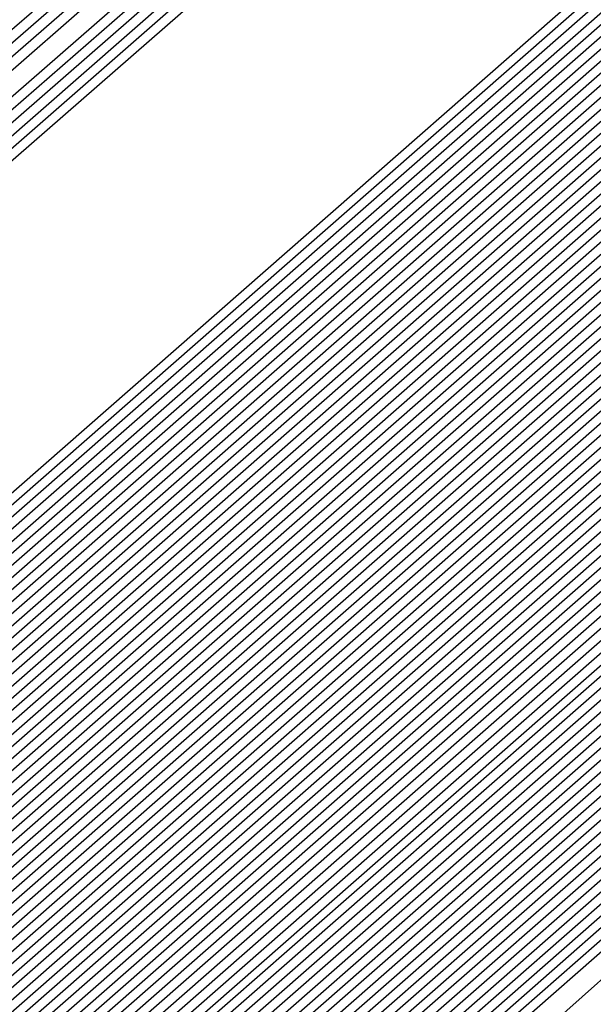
# Model space of a CAD drawing. Extents: x 3249832 to 3255657, y 13789405 to 13793316.
# Tile 1010 of 1056: x 3253212.7857 to 3253212.8326, y 13791261.3202 to 13791261.4005. Entities that reach past the tile are written whole.
import ezdxf

# ---------------------------------------------------------------- set-up
doc = ezdxf.new("R2010")
doc.units = 0
doc.header["$LTSCALE"] = 100
doc.header["$MEASUREMENT"] = 0
for name, color, linetype in [('GRATIO_03231_CON', 1, 'CONTINUOUS'), ('GRATIO_0323_ICON', 1, 'CONTINUOUS'), ('TARGETS_EAST', 7, 'CONTINUOUS')]:
    doc.layers.add(name, color=color, linetype=linetype)

# ---------------------------------------------------------------- blocks, each defined once
blk = doc.blocks.new('Gratio_032316_contours')
at = {"layer": 'GRATIO_03231_CON', "color": 1, "linetype": 'Continuous', "flags": 128}
for points in [[(3253179.550267, 13791232.395029), (3253186.874414, 13791238.770013), (3253201.477501, 13791251.518979), (3253219.208231, 13791267.007142), (3253234.457627, 13791280.32933), (3253243.000283, 13791287.791533), (3253246.145111, 13791290.544398), (3253246.584601, 13791290.949743), (3253247.021869, 13791291.379004), (3253250.202537, 13791294.242122), (3253258.882853, 13791301.95866), (3253274.442625, 13791315.738665), (3253292.755901, 13791331.954127), (3253308.320283, 13791345.767528)], [(3253180.165438, 13791232.938016), (3253187.284875, 13791239.131551), (3253201.725162, 13791251.736777), (3253219.339021, 13791267.122277), (3253234.513145, 13791280.378622), (3253243.016437, 13791287.806466), (3253246.146682, 13791290.546762), (3253246.583888, 13791290.950539), (3253247.016449, 13791291.376392), (3253250.166335, 13791294.21318), (3253258.763902, 13791301.857324), (3253274.176051, 13791315.507242), (3253292.315837, 13791331.569332), (3253307.732852, 13791345.251979)], [(3253180.780609, 13791233.481003), (3253187.695336, 13791239.493089), (3253201.972823, 13791251.954576), (3253219.469811, 13791267.237409), (3253234.568663, 13791280.427913), (3253243.03259, 13791287.821399), (3253246.148254, 13791290.549125), (3253246.583174, 13791290.951335), (3253247.01103, 13791291.37378), (3253250.130132, 13791294.184237), (3253258.64495, 13791301.755989), (3253273.909475, 13791315.27582), (3253291.875768, 13791331.184533), (3253307.145422, 13791344.736429)], [(3253181.395779, 13791234.02399), (3253188.105796, 13791239.854627), (3253202.220483, 13791252.172373), (3253219.600605, 13791267.352541), (3253234.62418, 13791280.477205), (3253243.048743, 13791287.836333), (3253246.149825, 13791290.551488), (3253246.582461, 13791290.952131), (3253247.00561, 13791291.371168), (3253250.09393, 13791294.155295), (3253258.525999, 13791301.654654), (3253273.642899, 13791315.044399), (3253291.435703, 13791330.799734), (3253306.557991, 13791344.22088)]]:
    blk.add_lwpolyline(points, dxfattribs=at)
at = {"layer": 'GRATIO_03231_CON', "color": 5, "linetype": 'Continuous', "flags": 128}
for points in [[(3253178.319926, 13791231.309054), (3253186.053494, 13791238.046937), (3253200.982177, 13791251.083383), (3253218.946651, 13791266.776878), (3253234.346592, 13791280.230748), (3253242.967977, 13791287.761666), (3253246.141969, 13791290.539672), (3253246.586028, 13791290.948151), (3253247.021068, 13791291.373941), (3253250.18182, 13791294.217704), (3253258.80647, 13791301.883558), (3253274.269372, 13791315.565571), (3253292.489554, 13791331.617619), (3253308.022214, 13791345.183537)], [(3253177.704756, 13791230.766067), (3253185.643033, 13791237.685398), (3253200.734516, 13791250.865585), (3253218.815861, 13791266.661746), (3253234.291074, 13791280.181456), (3253242.951823, 13791287.746732), (3253246.140397, 13791290.537309), (3253246.586741, 13791290.947355), (3253247.014362, 13791291.365837), (3253250.12102, 13791294.160915), (3253258.59804, 13791301.695547), (3253273.796257, 13791315.143359), (3253291.704555, 13791330.920638), (3253306.971337, 13791344.254342)], [(3253177.089585, 13791230.22308), (3253185.232573, 13791237.323861), (3253200.486855, 13791250.647788), (3253218.685071, 13791266.546611), (3253234.235555, 13791280.132165), (3253242.93567, 13791287.731799), (3253246.138826, 13791290.534946), (3253246.587455, 13791290.946559), (3253247.007656, 13791291.357733), (3253250.060221, 13791294.104125), (3253258.389611, 13791301.507537), (3253273.323142, 13791314.721148), (3253290.919561, 13791330.223658), (3253305.920461, 13791343.325148)], [(3253176.474414, 13791229.680093), (3253184.822112, 13791236.962323), (3253200.239195, 13791250.429989), (3253218.554281, 13791266.431479), (3253234.180037, 13791280.082873), (3253242.919516, 13791287.716865), (3253246.137255, 13791290.532583), (3253246.588168, 13791290.945763), (3253247.000951, 13791291.349628), (3253249.999421, 13791294.047336), (3253258.181181, 13791301.319527), (3253272.850028, 13791314.298938), (3253290.134562, 13791329.526677), (3253304.869584, 13791342.395954)], [(3253175.244073, 13791228.594119), (3253184.001191, 13791236.239247), (3253199.743873, 13791249.994392), (3253218.292697, 13791266.201212), (3253234.069002, 13791279.984291), (3253242.887209, 13791287.686999), (3253246.134112, 13791290.527856), (3253246.589595, 13791290.944171), (3253246.987539, 13791291.33342), (3253249.877822, 13791293.933757), (3253257.764321, 13791300.943507), (3253271.903798, 13791313.454514), (3253288.564569, 13791328.132716), (3253302.767831, 13791340.537565)], [(3253196.577061, 13791247.036147), (3253203.471051, 13791253.193803), (3253218.759506, 13791266.601258), (3253234.069714, 13791279.984133), (3253242.887716, 13791287.686623), (3253246.134624, 13791290.527313), (3253246.590308, 13791290.943375), (3253246.980833, 13791291.325315), (3253249.817023, 13791293.876967), (3253257.555891, 13791300.755497), (3253271.430682, 13791313.032305), (3253287.77957, 13791327.435736), (3253301.716954, 13791339.608371)], [(3253196.710569, 13791247.152543), (3253203.58621, 13791253.293811), (3253218.83398, 13791266.665582), (3253234.103448, 13791280.012829), (3253242.898008, 13791287.694797), (3253246.136358, 13791290.527838), (3253246.591022, 13791290.942579), (3253246.974128, 13791291.317211), (3253249.756224, 13791293.820178), (3253257.347461, 13791300.567486), (3253270.957567, 13791312.610093), (3253286.994572, 13791326.738755), (3253300.666077, 13791338.679176)], [(3253196.844077, 13791247.26894), (3253203.701371, 13791253.393818), (3253218.908454, 13791266.729905), (3253234.137183, 13791280.041526), (3253242.9083, 13791287.702971), (3253246.138093, 13791290.528363), (3253246.591735, 13791290.941783), (3253246.967422, 13791291.309107), (3253249.695424, 13791293.763388), (3253257.139032, 13791300.379476), (3253270.484453, 13791312.187881), (3253286.209573, 13791326.041774), (3253299.615201, 13791337.749981)], [(3253197.111093, 13791247.501735), (3253203.931691, 13791253.593836), (3253219.057401, 13791266.858547), (3253234.204654, 13791280.09892), (3253242.928884, 13791287.71932), (3253246.141561, 13791290.529414), (3253246.593162, 13791290.940191), (3253246.954011, 13791291.292898), (3253249.573825, 13791293.649809), (3253256.722172, 13791300.003456), (3253269.538223, 13791311.34346), (3253284.63958, 13791324.647813), (3253297.513447, 13791335.891592)], [(3253197.244601, 13791247.618131), (3253204.046851, 13791253.693843), (3253219.131875, 13791266.92287), (3253234.238388, 13791280.127617), (3253242.939176, 13791287.727494), (3253246.143296, 13791290.529939), (3253246.593875, 13791290.939395), (3253246.947305, 13791291.284794), (3253249.513026, 13791293.59302), (3253256.513742, 13791299.815445), (3253269.065109, 13791310.92125), (3253283.854581, 13791323.950833), (3253296.46257, 13791334.962398)], [(3253197.378109, 13791247.734529), (3253204.162012, 13791253.793851), (3253219.206348, 13791266.987193), (3253234.272124, 13791280.156313), (3253242.949468, 13791287.735668), (3253246.14503, 13791290.530465), (3253246.594589, 13791290.9386), (3253246.940599, 13791291.27669), (3253249.452226, 13791293.53623), (3253256.305312, 13791299.627435), (3253268.591994, 13791310.499038), (3253283.069583, 13791323.253852), (3253295.411694, 13791334.033204)], [(3253197.511617, 13791247.850926), (3253204.277171, 13791253.893859), (3253219.280822, 13791267.051512), (3253234.305859, 13791280.18501), (3253242.95976, 13791287.743843), (3253246.146765, 13791290.53099), (3253246.595302, 13791290.937804), (3253246.933893, 13791291.268586), (3253249.391427, 13791293.479441), (3253256.096882, 13791299.439425), (3253268.118879, 13791310.076826), (3253282.284588, 13791322.55687), (3253294.360818, 13791333.104009)], [(3253197.778633, 13791248.083719), (3253204.507492, 13791254.093876), (3253219.429769, 13791267.180159), (3253234.373329, 13791280.242404), (3253242.980343, 13791287.760191), (3253246.150233, 13791290.532041), (3253246.596729, 13791290.936212), (3253246.920482, 13791291.252377), (3253249.269828, 13791293.365862), (3253255.680023, 13791299.063404), (3253267.172648, 13791309.232405), (3253280.714591, 13791321.162909), (3253292.259064, 13791331.24562), (3253298.86322, 13791336.863506)], [(3253197.912141, 13791248.200117), (3253204.622651, 13791254.193883), (3253219.504243, 13791267.244478), (3253234.407064, 13791280.271101), (3253242.990635, 13791287.768365), (3253246.151968, 13791290.532566), (3253246.597442, 13791290.935416), (3253246.913776, 13791291.244273), (3253249.209028, 13791293.309072), (3253255.471593, 13791298.875394), (3253266.699533, 13791308.810193), (3253279.929596, 13791320.465926), (3253291.208188, 13791330.316426), (3253297.66843, 13791335.812021)], [(3253198.045649, 13791248.316514), (3253204.737812, 13791254.293891), (3253219.578716, 13791267.308801), (3253234.440798, 13791280.299798), (3253243.000927, 13791287.77654), (3253246.153702, 13791290.533091), (3253246.598156, 13791290.93462), (3253246.907071, 13791291.236168), (3253249.148229, 13791293.252283), (3253255.263163, 13791298.687384), (3253266.226419, 13791308.387983), (3253279.144597, 13791319.768946), (3253290.157311, 13791329.387232), (3253296.473639, 13791334.760535)], [(3253198.179157, 13791248.43291), (3253204.852971, 13791254.393901), (3253219.65319, 13791267.373124), (3253234.474533, 13791280.328495), (3253243.011219, 13791287.784714), (3253246.155437, 13791290.533616), (3253246.598869, 13791290.933824), (3253246.900365, 13791291.228064), (3253249.087429, 13791293.195493), (3253255.054733, 13791298.499374), (3253265.753304, 13791307.965772), (3253278.359599, 13791319.071965), (3253289.106434, 13791328.458038), (3253295.27885, 13791333.70905)], [(3253198.446173, 13791248.665705), (3253205.083292, 13791254.593916), (3253219.802137, 13791267.501766), (3253234.542003, 13791280.385889), (3253243.031803, 13791287.801062), (3253246.158905, 13791290.534667), (3253246.600296, 13791290.932232), (3253246.886954, 13791291.211856), (3253248.96583, 13791293.081914), (3253254.637874, 13791298.123353), (3253264.807075, 13791307.12135), (3253276.789604, 13791317.678004), (3253287.004681, 13791326.599649), (3253292.889269, 13791331.606079), (3253295.951331, 13791334.070942)], [(3253198.579681, 13791248.782102), (3253205.198453, 13791254.693924), (3253219.876611, 13791267.566089), (3253234.575738, 13791280.414585), (3253243.042095, 13791287.809237), (3253246.16064, 13791290.535192), (3253246.60101, 13791290.931436), (3253246.880248, 13791291.203751), (3253248.905031, 13791293.025125), (3253254.429444, 13791297.935343), (3253264.33396, 13791306.699138), (3253276.004607, 13791316.981023), (3253285.953804, 13791325.670454), (3253291.694479, 13791330.554594), (3253294.7416, 13791333.011419)], [(3253198.713189, 13791248.898498), (3253205.313612, 13791254.793933), (3253219.951085, 13791267.630412), (3253234.609474, 13791280.443283), (3253243.052387, 13791287.817411), (3253246.162374, 13791290.535718), (3253246.601723, 13791290.93064), (3253246.873542, 13791291.195647), (3253248.844232, 13791292.968335), (3253254.221014, 13791297.747333), (3253263.860844, 13791306.276928), (3253275.21961, 13791316.284043), (3253284.902928, 13791324.74126), (3253290.499689, 13791329.503109), (3253293.53187, 13791331.951897)], [(3253198.846697, 13791249.014895), (3253205.428774, 13791254.893941), (3253220.025558, 13791267.694732), (3253234.643209, 13791280.47198), (3253243.062679, 13791287.825585), (3253246.164109, 13791290.536243), (3253246.602436, 13791290.929844), (3253246.866836, 13791291.187543), (3253248.783432, 13791292.911546), (3253254.012584, 13791297.559322), (3253263.387729, 13791305.854716), (3253274.434612, 13791315.58706), (3253283.852051, 13791323.812065), (3253289.304899, 13791328.451623), (3253292.322139, 13791330.892375), (3253295.398785, 13791333.387147)], [(3253199.113713, 13791249.247691), (3253205.659094, 13791255.093956), (3253220.174506, 13791267.823378), (3253234.710679, 13791280.529373), (3253243.083262, 13791287.841934), (3253246.167577, 13791290.537293), (3253246.603863, 13791290.928252), (3253246.853425, 13791291.171334), (3253248.661833, 13791292.797967), (3253253.595725, 13791297.183302), (3253262.4415, 13791305.010294), (3253272.864616, 13791314.193099), (3253281.750298, 13791321.953677), (3253286.915319, 13791326.348653), (3253289.902678, 13791328.77333), (3253293.186926, 13791331.457682)], [(3253199.247221, 13791249.364086), (3253205.774253, 13791255.193966), (3253220.248979, 13791267.887697), (3253234.744414, 13791280.558071), (3253243.093554, 13791287.850108), (3253246.169312, 13791290.537819), (3253246.604577, 13791290.927456), (3253246.846719, 13791291.16323), (3253248.601034, 13791292.741177), (3253253.387295, 13791296.995292), (3253261.968385, 13791304.588083), (3253272.07962, 13791313.496119), (3253280.699421, 13791321.024482), (3253285.720529, 13791325.297167), (3253288.692948, 13791327.713808), (3253292.080997, 13791330.492949), (3253297.619173, 13791335.1971)], [(3253199.380729, 13791249.480484), (3253205.889415, 13791255.293974), (3253220.323453, 13791267.95202), (3253234.778148, 13791280.586767), (3253243.103846, 13791287.858282), (3253246.171046, 13791290.538344), (3253246.60529, 13791290.92666), (3253246.840014, 13791291.155126), (3253248.540234, 13791292.684388), (3253253.178865, 13791296.807282), (3253261.495269, 13791304.165872), (3253271.294621, 13791312.799138), (3253279.648544, 13791320.095288), (3253284.525739, 13791324.245682), (3253287.483217, 13791326.654286), (3253290.975067, 13791329.528217), (3253296.715246, 13791334.410219)], [(3253199.514237, 13791249.596881), (3253206.004574, 13791255.393981), (3253220.397926, 13791268.016343), (3253234.811884, 13791280.615464), (3253243.114138, 13791287.866456), (3253246.172781, 13791290.538869), (3253246.606003, 13791290.925864), (3253246.833308, 13791291.147021), (3253248.479435, 13791292.627598), (3253252.970435, 13791296.619271), (3253261.022155, 13791303.743661), (3253270.509624, 13791312.102158), (3253278.597668, 13791319.166094), (3253283.330949, 13791323.194197), (3253286.273487, 13791325.594763), (3253289.869138, 13791328.563484), (3253295.81132, 13791333.62334)], [(3253199.781252, 13791249.829674), (3253206.234894, 13791255.593998), (3253220.546874, 13791268.144986), (3253234.879353, 13791280.672858), (3253243.134722, 13791287.882805), (3253246.176249, 13791290.53992), (3253246.60743, 13791290.924272), (3253246.819896, 13791291.130813), (3253248.357836, 13791292.514019), (3253252.553575, 13791296.243251), (3253260.075926, 13791302.899239), (3253268.939629, 13791310.708195), (3253276.495915, 13791317.307705), (3253280.941369, 13791321.091226), (3253283.854026, 13791323.475719), (3253287.657279, 13791326.63402), (3253294.003467, 13791332.049579)], [(3253199.91476, 13791249.946072), (3253206.350054, 13791255.694006), (3253220.621347, 13791268.209309), (3253234.913089, 13791280.701555), (3253243.145014, 13791287.890979), (3253246.177984, 13791290.540445), (3253246.608144, 13791290.923477), (3253246.813191, 13791291.122709), (3253248.297036, 13791292.45723), (3253252.345146, 13791296.055241), (3253259.60281, 13791302.477028), (3253268.154633, 13791310.011214), (3253275.445038, 13791316.37851), (3253279.746579, 13791320.03974), (3253282.644295, 13791322.416197), (3253286.55135, 13791325.669287), (3253293.099541, 13791331.2627), (3253300.795214, 13791337.869235)], [(3253200.048268, 13791250.062469), (3253206.465215, 13791255.794014), (3253220.695821, 13791268.273632), (3253234.946824, 13791280.730252), (3253243.155306, 13791287.899153), (3253246.179718, 13791290.540971), (3253246.608857, 13791290.922681), (3253246.806485, 13791291.114604), (3253248.236237, 13791292.40044), (3253252.136716, 13791295.86723), (3253259.129695, 13791302.054816), (3253267.369634, 13791309.314234), (3253274.394161, 13791315.449316), (3253278.551789, 13791318.988255), (3253281.434565, 13791321.356674), (3253285.44542, 13791324.704555), (3253292.195614, 13791330.475819), (3253300.12972, 13791337.290156)], [(3253200.181776, 13791250.178867), (3253206.580374, 13791255.894021), (3253220.770295, 13791268.337951), (3253234.980558, 13791280.758949), (3253243.165597, 13791287.907327), (3253246.181453, 13791290.541496), (3253246.609571, 13791290.921885), (3253246.799779, 13791291.1065), (3253248.175437, 13791292.34365), (3253251.928286, 13791295.67922), (3253258.656581, 13791301.632605), (3253266.584637, 13791308.617253), (3253273.343284, 13791314.520121), (3253277.356999, 13791317.93677), (3253280.224834, 13791320.297152), (3253284.339491, 13791323.739822), (3253291.291688, 13791329.688939), (3253299.464229, 13791336.711079)], [(3253200.448792, 13791250.41166), (3253206.810695, 13791256.094039), (3253220.919242, 13791268.466597), (3253235.048029, 13791280.816343), (3253243.186181, 13791287.923676), (3253246.184922, 13791290.542546), (3253246.610997, 13791290.920293), (3253246.786368, 13791291.090291), (3253248.053838, 13791292.230072), (3253251.511426, 13791295.3032), (3253257.71035, 13791300.788183), (3253265.014642, 13791307.223292), (3253271.241531, 13791312.661733), (3253274.967419, 13791315.833799), (3253277.805373, 13791318.178108), (3253282.127631, 13791321.810358), (3253289.483835, 13791328.115179), (3253298.133244, 13791335.552923)], [(3253200.5823, 13791250.528057), (3253206.925856, 13791256.194046), (3253220.993715, 13791268.530917), (3253235.081764, 13791280.845039), (3253243.196473, 13791287.93185), (3253246.186656, 13791290.543072), (3253246.611711, 13791290.919497), (3253246.779662, 13791291.082187), (3253247.993039, 13791292.173282), (3253251.302996, 13791295.11519), (3253257.237236, 13791300.365972), (3253264.229644, 13791306.52631), (3253270.190655, 13791311.732538), (3253273.772629, 13791314.782314), (3253276.595643, 13791317.118585), (3253281.021702, 13791320.845625), (3253288.579908, 13791327.328299), (3253297.467752, 13791334.973846)], [(3253200.715808, 13791250.644455), (3253207.041015, 13791256.294056), (3253221.068189, 13791268.59524), (3253235.115498, 13791280.873737), (3253243.206765, 13791287.940024), (3253246.18839, 13791290.543597), (3253246.612424, 13791290.918701), (3253246.772956, 13791291.074083), (3253247.93224, 13791292.116492), (3253251.094567, 13791294.927179), (3253256.764121, 13791299.943761), (3253263.444647, 13791305.82933), (3253269.139778, 13791310.803344), (3253272.577839, 13791313.730828), (3253275.385912, 13791316.059063), (3253279.915773, 13791319.880893), (3253287.675982, 13791326.541418), (3253296.802261, 13791334.394769)], [(3253200.849316, 13791250.760851), (3253207.156176, 13791256.394064), (3253221.142663, 13791268.659563), (3253235.149234, 13791280.902434), (3253243.217057, 13791287.948199), (3253246.190125, 13791290.544122), (3253246.613138, 13791290.917905), (3253246.766251, 13791291.065979), (3253247.87144, 13791292.059703), (3253250.886137, 13791294.739169), (3253256.291006, 13791299.52155), (3253262.659648, 13791305.132348), (3253268.088901, 13791309.87415), (3253271.383048, 13791312.679343), (3253274.176182, 13791314.999541), (3253278.809843, 13791318.91616), (3253286.772056, 13791325.754539), (3253296.136767, 13791333.81569)], [(3253201.116332, 13791250.993646), (3253207.386497, 13791256.594079), (3253221.29161, 13791268.788205), (3253235.216703, 13791280.959827), (3253243.237641, 13791287.964547), (3253246.193594, 13791290.545173), (3253246.614564, 13791290.916313), (3253246.752839, 13791291.04977), (3253247.749841, 13791291.946124), (3253250.469277, 13791294.363148), (3253255.344776, 13791298.677128), (3253261.089654, 13791303.738387), (3253265.987148, 13791308.015761), (3253268.993468, 13791310.576372), (3253271.756721, 13791312.880496), (3253276.597984, 13791316.986696), (3253284.964203, 13791324.180778), (3253294.805784, 13791332.657536)], [(3253201.24984, 13791251.110043), (3253207.501656, 13791256.694088), (3253221.366084, 13791268.852528), (3253235.250439, 13791280.988525), (3253243.247933, 13791287.972721), (3253246.195328, 13791290.545698), (3253246.615278, 13791290.915517), (3253246.746134, 13791291.041666), (3253247.689042, 13791291.889334), (3253250.260847, 13791294.175138), (3253254.871662, 13791298.254917), (3253260.304656, 13791303.041406), (3253264.936271, 13791307.086566), (3253267.798678, 13791309.524887), (3253270.54699, 13791311.820974), (3253275.492055, 13791316.021963), (3253284.060277, 13791323.393899), (3253294.140291, 13791332.078457)], [(3253201.383348, 13791251.226439), (3253207.616817, 13791256.794096), (3253221.440557, 13791268.916851), (3253235.284174, 13791281.017221), (3253243.258224, 13791287.980896), (3253246.197062, 13791290.546223), (3253246.615991, 13791290.914721), (3253246.739428, 13791291.033562), (3253247.628242, 13791291.832545), (3253250.052417, 13791293.987128), (3253254.398546, 13791297.832706), (3253259.519659, 13791302.344425), (3253263.885395, 13791306.157372), (3253266.603888, 13791308.473402), (3253269.33726, 13791310.761452), (3253274.386125, 13791315.057231), (3253283.156349, 13791322.607018), (3253293.474799, 13791331.49938)], [(3253201.516856, 13791251.342836), (3253207.731977, 13791256.894104), (3253221.515031, 13791268.98117), (3253235.317908, 13791281.045918), (3253243.268516, 13791287.98907), (3253246.198797, 13791290.546749), (3253246.616705, 13791290.913925), (3253246.732722, 13791291.025457), (3253247.567443, 13791291.775755), (3253249.843988, 13791293.799118), (3253253.925432, 13791297.410495), (3253258.734661, 13791301.647445), (3253262.834518, 13791305.228178), (3253265.409098, 13791307.421916), (3253268.127529, 13791309.701929), (3253273.280196, 13791314.092498), (3253282.252423, 13791321.820138), (3253292.809306, 13791330.920303), (3253301.810882, 13791338.630682)], [(3253201.783872, 13791251.575631), (3253207.962297, 13791257.094121), (3253221.663978, 13791269.109817), (3253235.385379, 13791281.103312), (3253243.2891, 13791288.005418), (3253246.202266, 13791290.547799), (3253246.618132, 13791290.912333), (3253246.719311, 13791291.009249), (3253247.445844, 13791291.662176), (3253249.427128, 13791293.423097), (3253252.979202, 13791296.566073), (3253257.164667, 13791300.253483), (3253260.732765, 13791303.369789), (3253263.019518, 13791305.318945), (3253265.708069, 13791307.582885), (3253271.068337, 13791312.163033), (3253280.44457, 13791320.246378), (3253291.478323, 13791329.762148), (3253300.885471, 13791337.825133)], [(3253201.91738, 13791251.692027), (3253208.077456, 13791257.194129), (3253221.738452, 13791269.174136), (3253235.419113, 13791281.132009), (3253243.299392, 13791288.013593), (3253246.204, 13791290.548325), (3253246.618845, 13791290.911537), (3253246.712605, 13791291.001144), (3253247.385044, 13791291.605387), (3253249.218698, 13791293.235087), (3253252.506087, 13791296.143862), (3253256.379669, 13791299.556502), (3253259.681888, 13791302.440594), (3253261.824728, 13791304.26746), (3253264.498338, 13791306.523363), (3253269.962407, 13791311.198301), (3253279.540643, 13791319.459498), (3253290.812829, 13791329.183071), (3253300.422766, 13791337.422359)], [(3253202.050886, 13791251.808424), (3253208.192618, 13791257.294136), (3253221.812925, 13791269.238459), (3253235.452849, 13791281.160706), (3253243.309684, 13791288.021767), (3253246.205734, 13791290.54885), (3253246.619558, 13791290.910741), (3253246.705899, 13791290.99304), (3253247.324245, 13791291.548597), (3253249.010269, 13791293.047077), (3253252.032972, 13791295.72165), (3253255.594672, 13791298.859521), (3253258.631011, 13791301.5114), (3253260.629938, 13791303.215975), (3253263.288608, 13791305.46384), (3253268.856478, 13791310.233569), (3253278.636718, 13791318.672617), (3253290.147338, 13791328.603992), (3253299.96006, 13791337.019585)], [(3253222.189727, 13791268.956195), (3253208.471011, 13791257.206985), (3253202.184394, 13791251.924823), (3253202.184394, 13791251.924822), (3253208.307777, 13791257.394144), (3253221.887399, 13791269.302782)], [(3253222.336854, 13791269.086923), (3253208.700353, 13791257.408126), (3253202.451409, 13791252.157615), (3253202.45141, 13791252.157615), (3253208.538097, 13791257.594161), (3253222.036346, 13791269.431424)], [(3253222.410417, 13791269.152286), (3253208.815023, 13791257.508695), (3253202.584921, 13791252.274011), (3253202.584918, 13791252.274013), (3253208.653258, 13791257.694169), (3253222.11082, 13791269.495747)], [(3253222.483981, 13791269.217651), (3253208.92969, 13791257.609264), (3253202.718428, 13791252.390411), (3253202.718426, 13791252.39041), (3253208.768418, 13791257.794177), (3253222.185294, 13791269.560071)], [(3253222.557544, 13791269.283014), (3253209.044361, 13791257.709832), (3253202.851936, 13791252.506807), (3253202.851934, 13791252.506806), (3253208.883579, 13791257.894186), (3253222.259767, 13791269.62439)], [(3253222.704671, 13791269.413741), (3253209.273702, 13791257.91097), (3253203.118951, 13791252.739602), (3253203.11895, 13791252.739601), (3253209.113899, 13791258.094202), (3253222.408715, 13791269.753036)], [(3253222.778233, 13791269.479104), (3253209.388373, 13791258.011542), (3253203.252459, 13791252.855998), (3253203.252458, 13791252.855998), (3253209.229059, 13791258.194209), (3253222.483188, 13791269.817355)], [(3253222.851796, 13791269.544469), (3253209.503043, 13791258.112111), (3253203.385966, 13791252.972394), (3253203.385966, 13791252.972394), (3253209.34422, 13791258.294219), (3253222.557662, 13791269.881678)], [(3253222.92536, 13791269.609832), (3253209.617714, 13791258.21268), (3253203.519474, 13791253.08879), (3253203.519474, 13791253.088791), (3253209.459379, 13791258.394226), (3253222.632135, 13791269.946001)], [(3253294.555932, 13791331.784818), (3253282.651333, 13791321.302735), (3253268.603203, 13791309.014447), (3253256.633797, 13791298.600272), (3253249.913733, 13791292.816087), (3253247.407106, 13791290.719974), (3253247.026376, 13791290.445568), (3253246.628672, 13791290.097267), (3253243.849802, 13791287.662521), (3253236.270245, 13791281.099544), (3253223.072487, 13791269.740559), (3253209.847055, 13791258.413819), (3253203.786489, 13791253.321586), (3253203.78649, 13791253.321586), (3253209.689707, 13791258.594234), (3253222.78114, 13791270.074575), (3253235.891608, 13791281.53353), (3253243.79641, 13791288.432975), (3253249.048806, 13791292.998606), (3253256.146548, 13791299.147074), (3253268.135158, 13791309.529006), (3253282.251274, 13791321.730918), (3253294.279297, 13791332.073309)], [(3253294.303412, 13791331.566983), (3253282.46184, 13791321.140397), (3253268.488083, 13791308.917171), (3253256.582029, 13791298.558148), (3253249.897517, 13791292.804611), (3253247.40414, 13791290.719612), (3253247.02543, 13791290.446644), (3253246.629001, 13791290.099378), (3253243.858784, 13791287.672183), (3253236.302787, 13791281.129602), (3253223.14605, 13791269.805922), (3253209.961726, 13791258.514388), (3253203.919997, 13791253.437981), (3253203.919998, 13791253.437982), (3253209.804872, 13791258.694236), (3253222.855652, 13791270.138852), (3253235.925472, 13791281.562076), (3253243.805117, 13791288.439206), (3253249.036009, 13791292.985734), (3253256.097231, 13791299.102201), (3253268.022476, 13791309.42905), (3253282.06389, 13791321.566318), (3253294.028242, 13791331.853946)], [(3253294.050892, 13791331.349147), (3253282.272347, 13791320.978058), (3253268.372959, 13791308.819897), (3253256.53026, 13791298.516025), (3253249.8813, 13791292.793135), (3253247.401173, 13791290.719249), (3253247.024485, 13791290.447721), (3253246.629331, 13791290.101489), (3253243.867765, 13791287.681844), (3253236.335328, 13791281.15966), (3253223.219613, 13791269.871285), (3253210.076396, 13791258.614957), (3253204.053508, 13791253.554381), (3253204.053506, 13791253.554379), (3253209.920037, 13791258.79424), (3253222.930167, 13791270.20313), (3253235.959336, 13791281.590624), (3253243.813823, 13791288.445438), (3253249.023211, 13791292.972861), (3253256.047914, 13791299.057326), (3253267.909792, 13791309.329092), (3253281.876511, 13791321.401718), (3253293.777187, 13791331.634584)], [(3253293.798373, 13791331.131311), (3253282.082854, 13791320.815718), (3253268.257836, 13791308.722622), (3253256.478491, 13791298.473901), (3253249.865083, 13791292.781659), (3253247.398206, 13791290.718887), (3253247.023539, 13791290.448797), (3253246.629661, 13791290.1036), (3253243.876746, 13791287.691505), (3253236.367871, 13791281.189718), (3253223.293177, 13791269.93665), (3253210.191067, 13791258.715525), (3253204.187016, 13791253.670777), (3253204.187014, 13791253.670777), (3253210.035202, 13791258.894242), (3253223.004679, 13791270.267407), (3253235.993201, 13791281.619171), (3253243.82253, 13791288.45167), (3253249.010414, 13791292.959989), (3253255.998597, 13791299.012453), (3253267.79711, 13791309.229136), (3253281.689131, 13791321.237116), (3253293.526131, 13791331.41522)], [(3253281.703867, 13791320.491041), (3253268.027588, 13791308.528072), (3253256.374954, 13791298.389654), (3253249.83265, 13791292.758707), (3253247.392273, 13791290.718163), (3253247.021649, 13791290.45095), (3253246.63032, 13791290.107823), (3253243.894709, 13791287.710827), (3253236.432955, 13791281.249833), (3253223.440304, 13791270.067378), (3253210.420408, 13791258.916665), (3253204.454031, 13791253.903573), (3253204.45403, 13791253.90357), (3253210.265496, 13791259.094286), (3253223.15342, 13791270.396274), (3253236.059978, 13791281.677323), (3253243.494674, 13791288.169109), (3253246.236293, 13791290.558915), (3253246.630942, 13791290.897916), (3253246.976878, 13791291.192818), (3253249.380962, 13791293.27243), (3253255.902209, 13791298.921086), (3253267.57241, 13791309.028745), (3253281.314456, 13791320.907856)], [(3253281.514374, 13791320.328701), (3253267.912464, 13791308.430798), (3253256.323186, 13791298.34753), (3253249.816433, 13791292.747232), (3253247.389307, 13791290.7178), (3253247.020703, 13791290.452026), (3253246.63065, 13791290.109934), (3253243.90369, 13791287.720489), (3253236.465497, 13791281.279891), (3253223.513867, 13791270.132741), (3253210.535079, 13791259.017233), (3253204.587539, 13791254.019969), (3253204.587538, 13791254.019968), (3253210.380657, 13791259.194295), (3253223.22789, 13791270.460601), (3253236.093697, 13791281.706031), (3253243.504926, 13791288.177315), (3253246.237927, 13791290.559532), (3253246.631434, 13791290.897348), (3253246.975681, 13791291.190435), (3253249.366914, 13791293.25849), (3253255.852885, 13791298.876217), (3253267.459724, 13791308.928789), (3253281.127076, 13791320.743256)], [(3253281.324881, 13791320.166363), (3253267.797344, 13791308.333522), (3253256.271417, 13791298.305406), (3253249.800217, 13791292.735756), (3253247.38634, 13791290.717438), (3253247.019758, 13791290.453103), (3253246.630979, 13791290.112045), (3253243.912671, 13791287.73015), (3253236.498039, 13791281.309949), (3253223.587429, 13791270.198103), (3253210.64975, 13791259.117804), (3253204.721046, 13791254.136365), (3253204.721046, 13791254.136365), (3253210.495817, 13791259.294303), (3253223.302356, 13791270.524924), (3253236.127417, 13791281.734739), (3253243.515178, 13791288.185521), (3253246.239562, 13791290.56015), (3253246.631926, 13791290.896781), (3253246.974483, 13791291.188052), (3253249.352866, 13791293.24455), (3253255.803561, 13791298.831348), (3253267.347038, 13791308.828835), (3253280.939697, 13791320.578654)], [(3253281.135387, 13791320.004024), (3253267.68222, 13791308.236247), (3253256.219649, 13791298.263283), (3253249.784, 13791292.72428), (3253247.383374, 13791290.717076), (3253247.018812, 13791290.454179), (3253246.631309, 13791290.114156), (3253243.921652, 13791287.739811), (3253236.530581, 13791281.340006), (3253223.660992, 13791270.263468), (3253210.76442, 13791259.218373), (3253204.854554, 13791254.25276), (3253204.854554, 13791254.252763), (3253210.610976, 13791259.394313), (3253223.376826, 13791270.589251), (3253236.161137, 13791281.763447), (3253243.52543, 13791288.193726), (3253246.241196, 13791290.560768), (3253246.632418, 13791290.896213), (3253246.973286, 13791291.185668), (3253249.338818, 13791293.230609), (3253255.754237, 13791298.786479), (3253267.234354, 13791308.728879), (3253280.752313, 13791320.414054)], [(3253267.451973, 13791308.041697), (3253256.116111, 13791298.179035), (3253249.751567, 13791292.701328), (3253247.377441, 13791290.716351), (3253247.016922, 13791290.456332), (3253246.631968, 13791290.118378), (3253243.939615, 13791287.759133), (3253236.595665, 13791281.400121), (3253223.808119, 13791270.394196), (3253210.993761, 13791259.419512), (3253205.121569, 13791254.485556), (3253205.12157, 13791254.485556), (3253210.841294, 13791259.59433), (3253223.525766, 13791270.717901), (3253236.228576, 13791281.820863), (3253243.545933, 13791288.210138), (3253246.244464, 13791290.562004), (3253246.633402, 13791290.895078), (3253246.970892, 13791291.180901), (3253249.310721, 13791293.202729), (3253255.655588, 13791298.696741), (3253267.008982, 13791308.528971)], [(3253267.336849, 13791307.944423), (3253256.064342, 13791298.136912), (3253249.73535, 13791292.689852), (3253247.374474, 13791290.715989), (3253247.015976, 13791290.457408), (3253246.632298, 13791290.120489), (3253243.948596, 13791287.768794), (3253236.628207, 13791281.430179), (3253223.881683, 13791270.459559), (3253211.108432, 13791259.520081), (3253205.255077, 13791254.601952), (3253205.255078, 13791254.601953), (3253210.956454, 13791259.694338), (3253223.600232, 13791270.782228), (3253236.262295, 13791281.84957), (3253243.556185, 13791288.218343), (3253246.246098, 13791290.562622), (3253246.633894, 13791290.89451), (3253246.969694, 13791291.178518), (3253249.296673, 13791293.188789), (3253255.606265, 13791298.651872), (3253266.896298, 13791308.429015)], [(3253267.221725, 13791307.847149), (3253256.012575, 13791298.094788), (3253249.719134, 13791292.678376), (3253247.371507, 13791290.715627), (3253247.015031, 13791290.458484), (3253246.632628, 13791290.1226), (3253243.957577, 13791287.778456), (3253236.66075, 13791281.460237), (3253223.955246, 13791270.524922), (3253211.223103, 13791259.62065), (3253205.388584, 13791254.718352), (3253205.388586, 13791254.718351), (3253211.071615, 13791259.794345), (3253223.674701, 13791270.846551), (3253236.296016, 13791281.878279), (3253243.566437, 13791288.226549), (3253246.247732, 13791290.56324), (3253246.634385, 13791290.893942), (3253246.968497, 13791291.176134), (3253249.282624, 13791293.174848), (3253255.55694, 13791298.607003), (3253266.783612, 13791308.329061)], [(3253267.106605, 13791307.749872), (3253255.960806, 13791298.052664), (3253249.702917, 13791292.6669), (3253247.368541, 13791290.715265), (3253247.014086, 13791290.459561), (3253246.632957, 13791290.124712), (3253243.966559, 13791287.788117), (3253236.693292, 13791281.490295), (3253224.02881, 13791270.590287), (3253211.337773, 13791259.72122), (3253205.522092, 13791254.834748), (3253205.522094, 13791254.834746), (3253211.186774, 13791259.894355), (3253223.749171, 13791270.910878), (3253236.329735, 13791281.906987), (3253243.576689, 13791288.234755), (3253246.249366, 13791290.563858), (3253246.634877, 13791290.893375), (3253246.9673, 13791291.173751), (3253249.268576, 13791293.160908), (3253255.507616, 13791298.562134), (3253266.670926, 13791308.229105)], [(3253266.876357, 13791307.555324), (3253255.857268, 13791297.968417), (3253249.670483, 13791292.643948), (3253247.362608, 13791290.71454), (3253247.012195, 13791290.461714), (3253246.633616, 13791290.128934), (3253243.984521, 13791287.807439), (3253236.758376, 13791281.55041), (3253224.175936, 13791270.721014), (3253211.567115, 13791259.922358), (3253205.789111, 13791255.067539), (3253205.78911, 13791255.067541), (3253211.417093, 13791260.094372), (3253223.898111, 13791271.039528), (3253236.397174, 13791281.964402), (3253243.597192, 13791288.251166), (3253246.252634, 13791290.565094), (3253246.635861, 13791290.892239), (3253246.964905, 13791291.168984), (3253249.240479, 13791293.133027), (3253255.408968, 13791298.472396), (3253266.445556, 13791308.029197)], [(3253266.761233, 13791307.458048), (3253255.8055, 13791297.926293), (3253249.654267, 13791292.632473), (3253247.359641, 13791290.714178), (3253247.011249, 13791290.46279), (3253246.633946, 13791290.131045), (3253243.993502, 13791287.8171), (3253236.790918, 13791281.580467), (3253224.2495, 13791270.786377), (3253211.681785, 13791260.022928), (3253205.922618, 13791255.183939), (3253205.922618, 13791255.183939), (3253211.532252, 13791260.19438), (3253223.972577, 13791271.103855), (3253236.430893, 13791281.993111), (3253243.607444, 13791288.259371), (3253246.254268, 13791290.565712), (3253246.636353, 13791290.891671), (3253246.963708, 13791291.166601), (3253249.226431, 13791293.119087), (3253255.359643, 13791298.427527), (3253266.33287, 13791307.929241)], [(3253266.64611, 13791307.360774), (3253255.753731, 13791297.884169), (3253249.63805, 13791292.620997), (3253247.356675, 13791290.713816), (3253247.010304, 13791290.463866), (3253246.634276, 13791290.133156), (3253244.002484, 13791287.826761), (3253236.82346, 13791281.610525), (3253224.323063, 13791270.85174), (3253211.796456, 13791260.123497), (3253206.056126, 13791255.300335), (3253206.056126, 13791255.300335), (3253211.647411, 13791260.294389), (3253224.047047, 13791271.168178), (3253236.464614, 13791282.021819), (3253243.617696, 13791288.267577), (3253246.255902, 13791290.566329), (3253246.636845, 13791290.891104), (3253246.962511, 13791291.164217), (3253249.212383, 13791293.105147), (3253255.310319, 13791298.382658), (3253266.220186, 13791307.829287)], [(3253266.530986, 13791307.263499), (3253255.701962, 13791297.842046), (3253249.621834, 13791292.609521), (3253247.353708, 13791290.713453), (3253247.009359, 13791290.464943), (3253246.634605, 13791290.135267), (3253244.011465, 13791287.836423), (3253236.856002, 13791281.640583), (3253224.396627, 13791270.917105), (3253211.911126, 13791260.224066), (3253206.189634, 13791255.416731), (3253206.189634, 13791255.416732), (3253211.762573, 13791260.394397), (3253224.121517, 13791271.232505), (3253236.498333, 13791282.050527), (3253243.627948, 13791288.275783), (3253246.257536, 13791290.566947), (3253246.637337, 13791290.890536), (3253246.961314, 13791291.161834), (3253249.198335, 13791293.091206), (3253255.260994, 13791298.337789), (3253266.1075, 13791307.729333)], [(3253266.300742, 13791307.068949), (3253255.598426, 13791297.757798), (3253249.5894, 13791292.586569), (3253247.347775, 13791290.712729), (3253247.007468, 13791290.467095), (3253246.635265, 13791290.139489), (3253244.029427, 13791287.855745), (3253236.921086, 13791281.700698), (3253224.543752, 13791271.047831), (3253212.140468, 13791260.425205), (3253206.456649, 13791255.649527), (3253206.45665, 13791255.649527), (3253211.992891, 13791260.594414), (3253224.270456, 13791271.361155), (3253236.565772, 13791282.107943), (3253243.648451, 13791288.292194), (3253246.260804, 13791290.568183), (3253246.638321, 13791290.889401), (3253246.958919, 13791291.157067), (3253249.170238, 13791293.063326), (3253255.162346, 13791298.248051), (3253265.88213, 13791307.529423)], [(3253266.185618, 13791306.971675), (3253255.546657, 13791297.715675), (3253249.573183, 13791292.575093), (3253247.344808, 13791290.712367), (3253247.006522, 13791290.468172), (3253246.635594, 13791290.141601), (3253244.038409, 13791287.865406), (3253236.953628, 13791281.730756), (3253224.617315, 13791271.113195), (3253212.255138, 13791260.525774), (3253206.590156, 13791255.765923), (3253206.590158, 13791255.765923), (3253212.10805, 13791260.694424), (3253224.344922, 13791271.425478), (3253236.599492, 13791282.136651), (3253243.658703, 13791288.3004), (3253246.262438, 13791290.568801), (3253246.638812, 13791290.888833), (3253246.957722, 13791291.154684), (3253249.15619, 13791293.049385), (3253255.113022, 13791298.203182), (3253265.769445, 13791307.429467)], [(3253266.070494, 13791306.874399), (3253255.494888, 13791297.673551), (3253249.556967, 13791292.563617), (3253247.341842, 13791290.712004), (3253247.005577, 13791290.469248), (3253246.635924, 13791290.143712), (3253244.04739, 13791287.875067), (3253236.98617, 13791281.760814), (3253224.690879, 13791271.178558), (3253212.369809, 13791260.626345), (3253206.723664, 13791255.882318), (3253206.723666, 13791255.88232), (3253212.22321, 13791260.794431), (3253224.419392, 13791271.489805), (3253236.633212, 13791282.165358), (3253243.668955, 13791288.308605), (3253246.264072, 13791290.569419), (3253246.639304, 13791290.888265), (3253246.956524, 13791291.1523), (3253249.142141, 13791293.035445), (3253255.063697, 13791298.158313), (3253265.656759, 13791307.329513)], [(3253265.955372, 13791306.777124), (3253255.44312, 13791297.631427), (3253249.54075, 13791292.552141), (3253247.338875, 13791290.711642), (3253247.004632, 13791290.470325), (3253246.636254, 13791290.145823), (3253244.056371, 13791287.884728), (3253237.018712, 13791281.790872), (3253224.764442, 13791271.243923), (3253212.48448, 13791260.726913), (3253206.857172, 13791255.998718), (3253206.857174, 13791255.998718), (3253212.338369, 13791260.894441), (3253224.493862, 13791271.554128), (3253236.666931, 13791282.194066), (3253243.679207, 13791288.316811), (3253246.265706, 13791290.570037), (3253246.639796, 13791290.887697), (3253246.955327, 13791291.149917), (3253249.128093, 13791293.021505), (3253255.014373, 13791298.113444), (3253265.544075, 13791307.229559)], [(3253265.725125, 13791306.582574), (3253255.339583, 13791297.54718), (3253249.508317, 13791292.52919), (3253247.332942, 13791290.710918), (3253247.002741, 13791290.472477), (3253246.636913, 13791290.150045), (3253244.074334, 13791287.904051), (3253237.083796, 13791281.850986), (3253224.911569, 13791271.374649), (3253212.713817, 13791260.928053), (3253207.124191, 13791256.23151), (3253207.12419, 13791256.231511), (3253212.568689, 13791261.094458), (3253224.642801, 13791271.682782), (3253236.73437, 13791282.251483), (3253243.69971, 13791288.333222), (3253246.268975, 13791290.571273), (3253246.64078, 13791290.886562), (3253246.952933, 13791291.14515), (3253249.099997, 13791292.993624), (3253254.915725, 13791298.023706), (3253265.318703, 13791307.029649)], [(3253265.610003, 13791306.4853), (3253255.287814, 13791297.505056), (3253249.4921, 13791292.517714), (3253247.329976, 13791290.710555), (3253247.001795, 13791290.473554), (3253246.637243, 13791290.152156), (3253244.083315, 13791287.913712), (3253237.116338, 13791281.881044), (3253224.985132, 13791271.440014), (3253212.828488, 13791261.028621), (3253207.257698, 13791256.34791), (3253207.257698, 13791256.347908), (3253212.683849, 13791261.194466), (3253224.717267, 13791271.747105), (3253236.76809, 13791282.28019), (3253243.709962, 13791288.341428), (3253246.270609, 13791290.571891), (3253246.641272, 13791290.885994), (3253246.951735, 13791291.142767), (3253249.085948, 13791292.979684), (3253254.8664, 13791297.978837), (3253265.206019, 13791306.929695)], [(3253265.494879, 13791306.388026), (3253255.236046, 13791297.462932), (3253249.475884, 13791292.506238), (3253247.327009, 13791290.710193), (3253247.00085, 13791290.47463), (3253246.637572, 13791290.154267), (3253244.092296, 13791287.923373), (3253237.14888, 13791281.911102), (3253225.058696, 13791271.505377), (3253212.943158, 13791261.12919), (3253207.391206, 13791256.464306), (3253207.391205, 13791256.464306), (3253212.799008, 13791261.294475), (3253224.791737, 13791271.811432), (3253236.80181, 13791282.308898), (3253243.720214, 13791288.349633), (3253246.272243, 13791290.572509), (3253246.641764, 13791290.885427), (3253246.950538, 13791291.140383), (3253249.0719, 13791292.965744), (3253254.817076, 13791297.933968), (3253265.093333, 13791306.829739)], [(3253265.379755, 13791306.290749), (3253255.184277, 13791297.420809), (3253249.459667, 13791292.494762), (3253247.324043, 13791290.709831), (3253246.999905, 13791290.475706), (3253246.637902, 13791290.156378), (3253244.101277, 13791287.933034), (3253237.181422, 13791281.94116), (3253225.132259, 13791271.570741), (3253213.057829, 13791261.229761), (3253207.524713, 13791256.580702), (3253207.524713, 13791256.580701), (3253212.914167, 13791261.394483), (3253224.866207, 13791271.875755), (3253236.83553, 13791282.337607), (3253243.730466, 13791288.357839), (3253246.273877, 13791290.573126), (3253246.642256, 13791290.884859), (3253246.949341, 13791291.138), (3253249.057852, 13791292.951803), (3253254.767752, 13791297.889098), (3253264.980647, 13791306.729784)]]:
    blk.add_lwpolyline(points, dxfattribs=at)
at = {"layer": 'GRATIO_0323_ICON', "color": 7, "linetype": 'Continuous', "flags": 128}
for points in [[(3253175.859244, 13791229.137106), (3253184.411652, 13791236.600784), (3253199.991534, 13791250.212191), (3253218.423487, 13791266.316347), (3253234.12452, 13791280.033582), (3253242.903363, 13791287.701932), (3253246.135684, 13791290.53022), (3253246.588881, 13791290.944967), (3253246.994245, 13791291.341524), (3253249.938622, 13791293.990546), (3253257.972751, 13791301.131516), (3253272.376913, 13791313.876726), (3253289.349564, 13791328.829697), (3253303.818707, 13791341.466759)], [(3253196.977585, 13791247.385338), (3253203.81653, 13791253.493826), (3253218.982927, 13791266.794228), (3253234.170919, 13791280.070222), (3253242.918592, 13791287.711146), (3253246.139827, 13791290.528889), (3253246.592449, 13791290.940987), (3253246.960716, 13791291.301003), (3253249.634624, 13791293.706599), (3253256.930602, 13791300.191466), (3253270.011338, 13791311.765671), (3253285.424578, 13791325.344794), (3253298.564324, 13791336.820787)], [(3253197.645125, 13791247.967322), (3253204.392332, 13791253.993868), (3253219.355296, 13791267.115835), (3253234.339593, 13791280.213708), (3253242.970052, 13791287.752017), (3253246.148499, 13791290.531515), (3253246.596016, 13791290.937008), (3253246.927188, 13791291.260481), (3253249.330627, 13791293.422651), (3253255.888453, 13791299.251414), (3253267.645763, 13791309.654617), (3253281.499589, 13791321.859889), (3253293.30994, 13791332.174815)], [(3253198.312665, 13791248.549307), (3253204.968133, 13791254.493908), (3253219.727664, 13791267.437447), (3253234.508269, 13791280.357192), (3253243.021511, 13791287.792888), (3253246.157171, 13791290.534142), (3253246.599583, 13791290.933028), (3253246.893659, 13791291.21996), (3253249.02663, 13791293.138704), (3253254.846303, 13791298.311363), (3253265.28019, 13791307.54356), (3253277.574602, 13791318.374985), (3253288.055557, 13791327.528843), (3253294.084059, 13791332.657565)], [(3253198.980205, 13791249.131293), (3253205.543933, 13791254.993949), (3253220.100032, 13791267.759055), (3253234.676943, 13791280.500676), (3253243.07297, 13791287.833759), (3253246.165843, 13791290.536768), (3253246.60315, 13791290.929048), (3253246.860131, 13791291.179438), (3253248.722633, 13791292.854756), (3253253.804154, 13791297.371312), (3253262.914614, 13791305.432505), (3253273.649615, 13791314.89008), (3253282.801174, 13791322.882871), (3253288.110109, 13791327.400138), (3253291.112409, 13791329.832853), (3253294.292856, 13791332.422414)], [(3253199.647745, 13791249.713279), (3253206.119735, 13791255.493989), (3253220.4724, 13791268.080666), (3253234.845619, 13791280.644161), (3253243.12443, 13791287.87463), (3253246.174515, 13791290.539395), (3253246.606717, 13791290.925068), (3253246.826602, 13791291.138917), (3253248.418635, 13791292.570809), (3253252.762005, 13791296.431261), (3253260.54904, 13791303.321449), (3253269.724626, 13791311.405175), (3253277.546791, 13791318.236899), (3253282.136159, 13791322.142711), (3253285.063756, 13791324.535241), (3253288.763208, 13791327.598752), (3253294.907393, 13791332.836459)], [(3253200.315284, 13791250.295262), (3253206.695535, 13791255.994031), (3253220.844768, 13791268.402274), (3253235.014293, 13791280.787646), (3253243.175889, 13791287.915502), (3253246.183187, 13791290.542021), (3253246.610284, 13791290.921089), (3253246.793074, 13791291.098396), (3253248.114638, 13791292.286861), (3253251.719856, 13791295.49121), (3253258.183466, 13791301.210395), (3253265.799639, 13791307.920272), (3253272.292408, 13791313.590927), (3253276.162209, 13791316.885284), (3253279.015104, 13791319.23763), (3253283.233561, 13791322.77509), (3253290.387762, 13791328.902059), (3253298.798737, 13791336.132002)], [(3253200.982824, 13791250.877248), (3253207.271336, 13791256.494071), (3253221.217136, 13791268.723886), (3253235.182969, 13791280.93113), (3253243.227349, 13791287.956373), (3253246.191859, 13791290.544648), (3253246.613851, 13791290.917109), (3253246.759545, 13791291.057874), (3253247.810641, 13791292.002913), (3253250.677707, 13791294.551159), (3253255.817891, 13791299.099339), (3253261.874652, 13791304.435368), (3253267.038025, 13791308.944955), (3253270.188258, 13791311.627858), (3253272.966451, 13791313.940019), (3253277.703914, 13791317.951428), (3253285.868129, 13791324.967658), (3253295.471276, 13791333.236613)], [(3253201.650364, 13791251.459234), (3253207.847138, 13791256.994112), (3253221.589505, 13791269.045494), (3253235.351644, 13791281.074615), (3253243.278808, 13791287.997244), (3253246.200531, 13791290.547274), (3253246.617418, 13791290.913129), (3253246.726017, 13791291.017353), (3253247.506643, 13791291.718966), (3253249.635558, 13791293.611107), (3253253.452317, 13791296.988284), (3253257.949664, 13791300.950463), (3253261.783641, 13791304.298983), (3253264.214308, 13791306.370431), (3253266.917799, 13791308.642407), (3253272.174266, 13791313.127766), (3253281.348498, 13791321.033258), (3253292.143814, 13791330.341225), (3253301.348177, 13791338.227907)], [(3253222.263291, 13791269.021558), (3253208.585682, 13791257.307554), (3253202.317902, 13791252.041219), (3253202.317902, 13791252.041219), (3253208.422938, 13791257.494154), (3253221.961873, 13791269.367105)], [(3253222.631108, 13791269.348376), (3253209.159031, 13791257.810401), (3253202.985444, 13791252.623202), (3253202.985442, 13791252.623203), (3253208.998738, 13791257.994194), (3253222.334241, 13791269.688713)], [(3253294.808451, 13791332.002654), (3253282.840827, 13791321.465075), (3253268.718327, 13791309.111721), (3253256.685565, 13791298.642396), (3253249.92995, 13791292.827563), (3253247.410073, 13791290.720336), (3253247.027321, 13791290.444492), (3253246.628342, 13791290.095156), (3253243.840821, 13791287.65286), (3253236.237703, 13791281.069487), (3253222.998923, 13791269.675195), (3253209.732385, 13791258.313249), (3253203.652982, 13791253.20519), (3253203.652982, 13791253.205189), (3253209.574542, 13791258.494232), (3253222.706628, 13791270.010298), (3253235.857744, 13791281.504982), (3253243.787703, 13791288.426743), (3253249.061604, 13791293.011479), (3253256.195865, 13791299.191949), (3253268.247842, 13791309.628962), (3253282.438653, 13791321.895519), (3253294.530352, 13791332.292673)], [(3253281.89336, 13791320.65338), (3253268.142712, 13791308.625346), (3253256.426723, 13791298.431777), (3253249.848867, 13791292.770183), (3253247.39524, 13791290.718525), (3253247.022594, 13791290.449873), (3253246.62999, 13791290.105711), (3253243.885727, 13791287.701166), (3253236.400413, 13791281.219776), (3253223.36674, 13791270.002013), (3253210.305738, 13791258.816096), (3253204.320523, 13791253.787173), (3253204.320522, 13791253.787174), (3253210.150337, 13791258.994278), (3253223.078951, 13791270.331951), (3253236.026258, 13791281.648614), (3253243.484422, 13791288.160904), (3253246.234659, 13791290.558297), (3253246.63045, 13791290.898484), (3253246.978075, 13791291.195202), (3253249.395011, 13791293.286371), (3253255.951534, 13791298.965955), (3253267.685094, 13791309.128699), (3253281.501835, 13791321.072455)], [(3253280.945894, 13791319.841684), (3253267.567096, 13791308.138973), (3253256.16788, 13791298.221159), (3253249.767783, 13791292.712804), (3253247.380407, 13791290.716714), (3253247.017867, 13791290.455255), (3253246.631639, 13791290.116267), (3253243.930634, 13791287.749472), (3253236.563123, 13791281.370064), (3253223.734556, 13791270.328831), (3253210.879091, 13791259.318942), (3253204.988061, 13791254.36916), (3253204.988062, 13791254.369158), (3253210.726135, 13791259.49432), (3253223.451296, 13791270.653578), (3253236.194856, 13791281.792155), (3253243.535681, 13791288.201932), (3253246.24283, 13791290.561386), (3253246.63291, 13791290.895645), (3253246.972089, 13791291.183285), (3253249.324769, 13791293.216669), (3253255.704912, 13791298.74161), (3253267.121668, 13791308.628925), (3253280.564934, 13791320.249454)], [(3253266.991481, 13791307.652598), (3253255.909037, 13791298.01054), (3253249.6867, 13791292.655425), (3253247.365574, 13791290.714902), (3253247.01314, 13791290.460637), (3253246.633287, 13791290.126823), (3253243.97554, 13791287.797778), (3253236.725834, 13791281.520353), (3253224.102373, 13791270.655649), (3253211.452444, 13791259.821789), (3253205.655603, 13791254.951144), (3253205.655602, 13791254.951144), (3253211.301934, 13791259.994362), (3253223.823641, 13791270.975201), (3253236.363455, 13791281.935695), (3253243.58694, 13791288.24296), (3253246.251, 13791290.564476), (3253246.635369, 13791290.892807), (3253246.966103, 13791291.171368), (3253249.254528, 13791293.146968), (3253255.458291, 13791298.517265), (3253266.558242, 13791308.129151)], [(3253266.415864, 13791307.166223), (3253255.650194, 13791297.799922), (3253249.605617, 13791292.598045), (3253247.350742, 13791290.713091), (3253247.008413, 13791290.466019), (3253246.634935, 13791290.137378), (3253244.020446, 13791287.846084), (3253236.888544, 13791281.670641), (3253224.470188, 13791270.982468), (3253212.025797, 13791260.324637), (3253206.323141, 13791255.533131), (3253206.323142, 13791255.53313), (3253211.877732, 13791260.494407), (3253224.195986, 13791271.296828), (3253236.532053, 13791282.079234), (3253243.6382, 13791288.283988), (3253246.25917, 13791290.567565), (3253246.637829, 13791290.889968), (3253246.960116, 13791291.15945), (3253249.184286, 13791293.077266), (3253255.21167, 13791298.29292), (3253265.994814, 13791307.629377)], [(3253265.840248, 13791306.67985), (3253255.391351, 13791297.589303), (3253249.524534, 13791292.540666), (3253247.335909, 13791290.71128), (3253247.003686, 13791290.471401), (3253246.636583, 13791290.147934), (3253244.065352, 13791287.894389), (3253237.051254, 13791281.820929), (3253224.838006, 13791271.309286), (3253212.59915, 13791260.827482), (3253206.990679, 13791256.115114), (3253206.990682, 13791256.115115), (3253212.45353, 13791260.994449), (3253224.568332, 13791271.618455), (3253236.700651, 13791282.222775), (3253243.689459, 13791288.325016), (3253246.267341, 13791290.570655), (3253246.640288, 13791290.88713), (3253246.95413, 13791291.147533), (3253249.114045, 13791293.007565), (3253254.965049, 13791298.068575), (3253265.431389, 13791307.129603)]]:
    blk.add_lwpolyline(points, dxfattribs=at)

msp = doc.modelspace()

# ---------------------------------------------------------------- block references
at = {"layer": 'TARGETS_EAST'}
msp.add_blockref('Gratio_032316_contours', (0, 0), dxfattribs=at)

doc.saveas('drawing.dxf')
